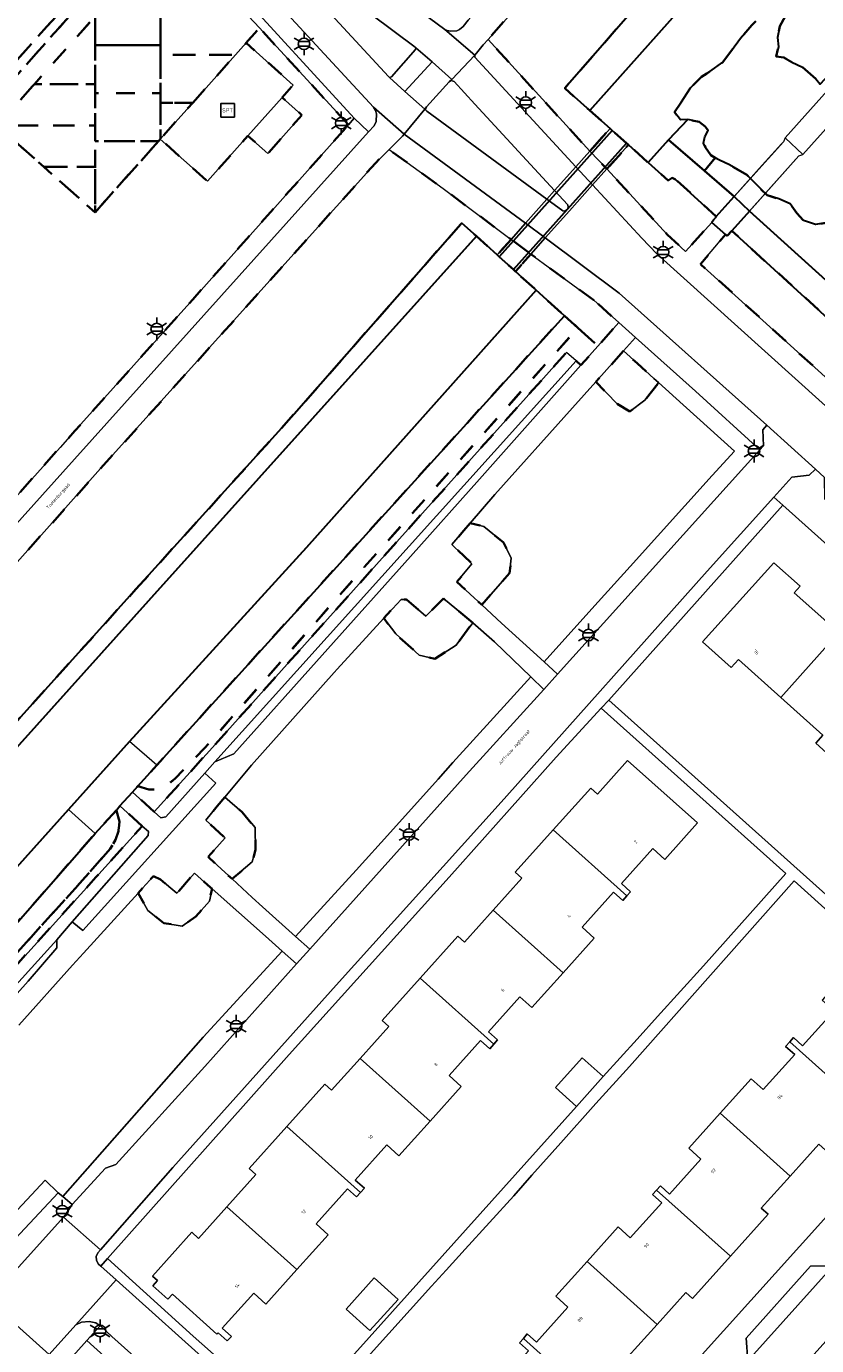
# Model space of a CAD drawing. Extents: x 105780 to 185197, y 477999 to 525027.
# Tile 83 of 562: x 105840 to 105927, y 479448 to 479594. Entities that reach past the tile are written whole.
import ezdxf
from ezdxf.enums import TextEntityAlignment as Align

# ---------------------------------------------------------------- set-up
doc = ezdxf.new("R2010")
doc.units = 0
doc.linetypes.add('XX-HIDDEN', pattern=[4, 2, -2])
for name, color, linetype, lineweight in [('B-GV-GR-BEPLANTING_CULTUUR_VASTE-PLANTENVAK-A', 252, 'Continuous', 5), ('B-GV-GR-HAAG_01-G', 252, 'GR-HAAG1', 13), ('B-GV-GR-MATERIAALGRENS-G', 252, 'XX-HIDDEN', 35), ('B-RO-IE-MEUBILAIR_WEGMEUBILAIR-S', 252, 'Continuous', 25), ('B-WE-GK-KADEMUUR-G', 252, 'Continuous', 18), ('B-WE-GW-WATERGANG_SLOOT_INSTEEK-G', 252, 'Continuous', 30), ('B-WE-KW-KUNSTWERK_STEIGER-GV', 252, 'Continuous', 18), ('B-XX-KG-KADASTRAAL_BEBOUWING-G', 252, 'Continuous', 20), ('B1-WE-KW-KUNSTWERK_DEK-BRUG', 252, 'Continuous', 18), ('B1-WE-OG-BEBOUWING-T18', 7, 'Continuous', 18), ('B1-WE-OG-TERREIN_ERF-GV', 252, 'Continuous', 18), ('B1-WE-OG-TOPOGRAFIE-T18', 10, 'Continuous', 18), ('B1-WE-VH-VERHARDING_ASFALT-GV', 252, 'Continuous', 18), ('B1-WE-VH-VERHARDING_BETONSTRAATSTEEN-GV', 252, 'Continuous', 18), ('B1-WE-VH-VERHARDING_HALFVERHARDING-GV', 252, 'Continuous', 18), ('B1-WE-VH-VERHARDING_HALFVERHARDING_GRIND-GV', 252, 'Continuous', 18), ('B1-WE-VH-VERHARDING_TEGEL-GV', 252, 'Continuous', 18)]:
    doc.layers.add(name, color=color, linetype=linetype, lineweight=lineweight)
doc.styles.add('NLCS-ISO', font='NLCS-ISO.ttf')
doc.styles.add('NLCS-ISO-M200-T18', font='NLCS-ISO.ttf', dxfattribs={"height": 0.36})
doc.linetypes.add('GR-HAAG1', pattern='A,6,[176,NLCS.shx,S=0.125,R=0,X=0,Y=0],-2', length=8)

# ---------------------------------------------------------------- blocks, each defined once
blk = doc.blocks.new('B-SIE-WEG_LICHTMAST-SO')
at = {"ltscale": 0.1}
for p, q in [((-1.1, 0.63), (-2.19, 1.27)), ((0, 1.27), (0, 2.53)), ((1.1, 0.63), (2.19, 1.27)), ((-1.1, -0.63), (-2.19, -1.27)), ((0, -1.27), (0, -2.53)), ((1.1, -0.63), (2.19, -1.27))]:
    blk.add_line(p, q, dxfattribs=at)
at = {"flags": 128}
for points in [[(-1.16, 0.5), (1.16, 0.5)], [(-1.16, -0.5), (1.16, -0.5)]]:
    blk.add_lwpolyline(points, dxfattribs=at)
at = {"ltscale": 0.1}
blk.add_circle((0, 0), 1.27, dxfattribs=at)
at = {"style": 'NLCS-ISO'}
blk.add_attdef('TYPE', text='', height=1.8, dxfattribs=at).set_placement((0, 2.53), align=Align.BOTTOM_CENTER)
blk = doc.blocks.new('SIE-WEG_SPEELTOESTEL-SO')
at = {"flags": 128}
blk.add_lwpolyline([(-0.75, -0.75), (0.75, -0.75), (0.75, 0.75), (-0.75, 0.75)], close=True, dxfattribs=at)
at = {"style": 'NLCS-ISO'}
blk.add_text('SPT', height=0.45, dxfattribs=at).set_placement((0, 0), align=Align.MIDDLE_CENTER)

msp = doc.modelspace()

# ---------------------------------------------------------------- linework, layer by layer
at = {"layer": 'B-GV-GR-BEPLANTING_CULTUUR_VASTE-PLANTENVAK-A', "flags": 128}
for points in [[(105909.395, 479554.632), (105907.884, 479552.687), (105906.224, 479551.452), (105904.827, 479552.282), (105902.444, 479554.705), (105899.881, 479551.849), (105891.283, 479542.266), (105888.585, 479539.12), (105890.088, 479538.745), (105892.275, 479536.963), (105893.105, 479535.242), (105892.923, 479533.602), (105889.853, 479530.088), (105892.025, 479528.076), (105896.748, 479523.787), (105899.019, 479526.333), (105902.727, 479530.424), (105906.263, 479534.335), (105915.312, 479544.381), (105917.755, 479547.081), (105912.115, 479552.199)], [(105895.28, 479522.132), (105891.279, 479526.014), (105888.852, 479528.093), (105887.031, 479525.614), (105884.682, 479524.116), (105882.941, 479524.521), (105880.349, 479526.87), (105879.029, 479528.609), (105873.875, 479522.985), (105873.541, 479522.62), (105864.436, 479512.378), (105861.477, 479508.832), (105863.39, 479507.188), (105864.816, 479505.482), (105864.88, 479503.019), (105864.513, 479501.702), (105862.274, 479499.801), (105864.489, 479497.748), (105865.65, 479496.711), (105869.291, 479493.461), (105875.997, 479500.776), (105879.767, 479504.977), (105885.023, 479510.835), (105886.657, 479512.657)]]:
    msp.add_lwpolyline(points, close=True, dxfattribs=at)
msp.add_lwpolyline([(105835.016, 479459.478), (105841.616, 479466.514), (105843.075, 479465.146), (105843.57, 479464.73), (105859.083, 479482.326), (105867.803, 479491.838), (105865.973, 479493.467), (105860.065, 479498.726), (105859.772, 479497.361), (105858.293, 479495.665), (105856.77, 479494.607), (105854.751, 479494.92), (105852.98, 479496.335), (105851.893, 479498.249), (105845.856, 479491.615), (105844.635, 479490.274), (105838.708, 479483.639)], dxfattribs=at)
at = {"layer": 'B-GV-GR-HAAG_01-G', "flags": 128}
for points in [[(105859.648, 479601.495), (105856.212, 479605.186), (105855.579, 479604.397), (105862.264, 479597.122), (105865.303, 479593.814), (105866.362, 479592.662), (105875.136, 479583.114), (105875.779, 479583.835)], [(105920.577, 479547.22), (105913.454, 479553.685), (105906.839, 479559.604), (105905.525, 479558.139), (105907.008, 479556.769), (105908.867, 479555.105), (105909.395, 479554.632), (105912.115, 479552.199), (105917.755, 479547.081), (105915.312, 479544.381), (105906.263, 479534.335), (105902.727, 479530.424), (105899.019, 479526.333), (105896.748, 479523.787), (105898.229, 479522.443)], [(105900.288, 479557.049), (105899.2, 479557.958), (105859.77, 479513.95), (105853.677, 479507.21), (105854.394, 479506.555), (105854.967, 479506.676), (105859.253, 479511.481), (105860.366, 479512.729)], [(105909.395, 479554.632), (105908.867, 479555.105), (105907.008, 479556.769), (105905.525, 479558.139), (105902.444, 479554.705), (105904.827, 479552.282), (105906.224, 479551.452), (105907.884, 479552.687)], [(105893.105, 479535.242), (105892.275, 479536.963), (105890.088, 479538.745), (105888.585, 479539.12), (105887.868, 479538.285), (105886.564, 479536.765), (105888.775, 479534.621), (105887.111, 479532.627), (105888.58, 479531.267), (105889.853, 479530.088), (105892.923, 479533.602)], [(105888.852, 479528.093), (105887.555, 479529.203), (105887.091, 479529.582), (105885.624, 479530.778), (105883.664, 479528.844), (105881.544, 479530.667), (105880.94, 479530.694), (105879.029, 479528.609), (105880.349, 479526.87), (105882.941, 479524.521), (105884.682, 479524.116), (105887.031, 479525.614)], [(105888.141, 479511.316), (105896.711, 479520.743), (105895.28, 479522.132), (105886.657, 479512.657), (105885.023, 479510.835), (105879.767, 479504.977), (105875.997, 479500.776), (105869.291, 479493.461), (105870.864, 479492.057)], [(105864.816, 479505.482), (105863.39, 479507.188), (105861.477, 479508.832), (105860.649, 479507.84), (105859.367, 479506.304), (105861.508, 479504.342), (105859.646, 479502.238), (105861.114, 479500.877), (105862.274, 479499.801), (105864.513, 479501.702), (105864.88, 479503.019)], [(105842.906, 479493.086), (105844.601, 479495.079), (105853.008, 479504.62), (105853.031, 479505.036), (105852.353, 479505.648), (105834.944, 479486.396), (105828.186, 479478.758), (105822.852, 479472.729), (105823.705, 479471.81), (105829.149, 479477.865), (105836.246, 479485.757)], [(105859.772, 479497.361), (105860.065, 479498.726), (105859.609, 479499.132), (105858.115, 479500.461), (105856.171, 479498.219), (105854.377, 479499.729), (105853.593, 479500.118), (105852.386, 479498.791), (105851.893, 479498.249), (105852.98, 479496.335), (105854.751, 479494.92), (105856.77, 479494.607), (105858.293, 479495.665)], [(105859.262, 479479.104), (105869.397, 479490.42), (105867.803, 479491.838), (105859.083, 479482.326), (105843.57, 479464.73), (105844.617, 479463.851), (105848.281, 479467.866), (105849.424, 479468.268)], [(105843.075, 479465.146), (105841.616, 479466.514), (105835.016, 479459.478), (105830.495, 479463.433), (105828.733, 479464.849), (105825.016, 479468.312), (105823.706, 479466.845), (105829.178, 479461.928), (105830.184, 479461.023), (105833.634, 479457.923), (105835.143, 479456.691)]]:
    msp.add_lwpolyline(points, close=True, dxfattribs=at)
at = {"layer": 'B-GV-GR-MATERIAALGRENS-G', "flags": 128}
for points in [[(105967.388, 479663.522), (105967.665, 479663.582), (105968.837, 479663.385), (105969.422, 479664.04), (105968.724, 479664.663), (105968.752, 479664.692), (105962.076, 479670.428), (105960.362, 479670.628), (105958.839, 479668.891), (105929.84, 479636.378), (105901.836, 479605.316), (105890.556, 479592.541), (105901.791, 479580.191), (105904.032, 479582.7), (105901.807, 479584.683), (105899.027, 479587.161), (105925.701, 479617.642), (105945.765, 479639.523)], [(105917.477, 479571.418), (105916.958, 479570.838), (105916.779, 479570.997), (105914.02, 479567.736), (105937.742, 479546.278), (105943.951, 479540.775), (105972.905, 479572.687), (105976.786, 479577.009), (106000, 479602.856), (106015.703, 479620.424), (106016.018, 479620.834), (106016.024, 479620.985), (106015.95, 479621.205), (106000, 479635.586), (105989.4, 479645.105), (105986.956, 479646.281), (105985.635, 479647.51), (105983.972, 479649.031), (105983.599, 479648.616), (105986.076, 479646.317), (105991.852, 479640.79), (106000, 479633.56), (106004.92, 479629.194), (106005.532, 479628.651), (106012.614, 479622.028), (106013.198, 479621.304), (106013.328, 479620.741), (106013.178, 479619.911), (106012.418, 479618.835), (106008.285, 479614.209), (106000, 479604.937), (105983.464, 479586.603), (105978.242, 479580.813), (105975.714, 479577.974), (105948.223, 479547.099), (105947.243, 479546.193), (105946.514, 479545.909), (105945.67, 479546.002), (105944.718, 479546.621), (105943.358, 479547.762)], [(105852.669, 479601.435), (105852.712, 479601.582), (105852.817, 479601.935), (105852.704, 479602.518), (105852.599, 479602.782), (105852.2, 479603.296), (105851.634, 479603.796), (105850.313, 479604.799), (105839.582, 479614.617), (105838.717, 479615.911), (105838.42, 479616.564), (105837.925, 479614.653), (105838.072, 479614.458), (105849.537, 479603.806), (105850.136, 479603.296), (105850.515, 479602.973), (105850.817, 479602.612), (105850.806, 479602.394), (105821.682, 479569.711), (105816.394, 479563.713), (105805.784, 479551.679), (105789.512, 479533.635), (105786.563, 479530.438), (105785.989, 479529.622), (105785.632, 479528.916), (105785.115, 479527.512), (105784.745, 479526.853), (105783.573, 479525.293), (105783.428, 479524.877), (105784.996, 479525.717), (105785.535, 479526.145), (105786.483, 479527.217), (105788.288, 479529.337), (105790.933, 479532.443), (105808.683, 479552.344), (105817.808, 479562.472), (105822.547, 479567.718), (105836.342, 479583.042), (105838.645, 479585.601), (105840.443, 479587.615), (105847.14, 479595.072), (105851.855, 479600.335)], [(105850.136, 479603.296), (105849.537, 479603.806), (105838.072, 479614.458), (105837.925, 479614.653), (105837.637, 479614.827), (105836.946, 479612.71), (105835.729, 479607.209), (105835.431, 479606.084), (105827.418, 479590.474), (105826.405, 479588.591), (105825.015, 479586.787), (105821.429, 479583.192), (105818.216, 479579.643), (105815.09, 479575.729), (105813.834, 479573.949), (105813.104, 479571.136), (105812.381, 479569.059), (105811.936, 479567.895), (105801.914, 479556.478), (105800.955, 479555.598), (105797.456, 479553.558), (105796.15, 479552.651), (105795.129, 479551.758), (105792.251, 479548.119), (105791.538, 479546.835), (105790.828, 479544.269), (105790.119, 479542.022), (105789.234, 479539.852), (105787.273, 479535.944), (105786.386, 479534.264), (105785.983, 479531.66), (105785.949, 479531.394), (105788.699, 479534.376), (105804.963, 479552.411), (105820.859, 479570.441)], [(105821.682, 479569.711), (105850.806, 479602.394), (105850.817, 479602.612), (105850.515, 479602.973), (105850.136, 479603.296), (105820.859, 479570.441), (105804.963, 479552.411), (105788.699, 479534.376), (105785.949, 479531.394), (105785.632, 479528.916), (105785.989, 479529.622), (105786.563, 479530.438), (105789.512, 479533.635), (105805.784, 479551.679), (105816.394, 479563.713)], [(105854.387, 479597.122), (105854.387, 479602.914), (105854.179, 479602.655), (105852.712, 479601.582), (105852.669, 479601.435), (105851.855, 479600.335), (105847.14, 479595.072), (105847.14, 479591.917), (105854.387, 479591.917)], [(105862.264, 479597.122), (105854.387, 479597.122), (105854.387, 479591.917), (105854.387, 479590.846), (105862.655, 479590.846), (105863.827, 479592.16), (105865.303, 479593.814)], [(105847.14, 479591.917), (105847.14, 479595.072), (105840.443, 479587.615), (105847.14, 479587.615)], [(105923.357, 479595.486), (105923.356, 479595.705), (105923.011, 479595.998), (105922.397, 479596.02), (105920.78, 479595.227), (105919.704, 479594.141), (105918.434, 479592.687), (105917.458, 479591.331), (105916.482, 479590.026), (105915.038, 479589.012), (105914.108, 479588.418), (105912.91, 479587.185), (105911.837, 479585.56), (105911.155, 479584.5), (105911.797, 479583.669), (105912.632, 479583.697), (105913.861, 479583.433), (105914.526, 479582.945), (105914.872, 479582.504), (105914.507, 479581.79), (105914.338, 479581.102), (105914.586, 479580.612), (105915.155, 479579.755), (105915.633, 479579.476), (105916.115, 479579.195), (105917.222, 479578.684), (105919.118, 479577.588), (105921.363, 479575.34), (105922.666, 479574.928), (105923.921, 479574.394), (105924.663, 479573.341), (105925.403, 479572.534), (105926.731, 479572.099), (105928.448, 479572.401), (105929.624, 479572.996), (105930.749, 479574.131), (105931.43, 479575.411), (105931.964, 479576.764), (105931.859, 479578.335), (105931.361, 479579.83), (105930.691, 479581.325), (105929.852, 479582.082), (105929.354, 479583.627), (105929.324, 479584.879), (105927.217, 479587.608), (105926.755, 479588.207), (105925.275, 479589.501), (105924.094, 479590.036), (105923.208, 479590.548), (105922.372, 479590.667), (105922.613, 479591.724), (105922.535, 479592.755), (105922.774, 479594.008), (105923.359, 479595.091)], [(105875.136, 479583.114), (105866.362, 479592.662), (105865.303, 479593.814), (105863.827, 479592.16), (105869.031, 479587.506), (105867.819, 479586.147), (105869.999, 479584.198), (105866.215, 479579.956), (105864.035, 479581.905), (105859.552, 479576.88), (105854.348, 479581.534), (105854.163, 479581.327), (105847.14, 479573.439), (105841.483, 479578.471), (105836.342, 479583.042), (105822.547, 479567.718), (105823.012, 479567.308), (105823.98, 479566.453), (105824.968, 479567.572), (105827.614, 479570.568), (105833.6, 479565.27), (105830.966, 479562.3), (105830.04, 479563.114), (105829.041, 479561.982), (105829.091, 479560.774), (105825.231, 479556.508), (105829.602, 479552.75), (105829.74, 479551.605), (105826.186, 479547.514), (105830.226, 479543.899), (105830.384, 479542.511), (105826.689, 479538.418), (105831.353, 479534.167), (105843.279, 479547.476), (105844.906, 479549.292), (105857.938, 479563.836)], [(105854.387, 479590.846), (105854.387, 479591.917), (105847.14, 479591.917), (105847.14, 479587.615), (105847.14, 479586.622), (105854.387, 479586.622)], [(105857.932, 479585.551), (105862.655, 479590.846), (105854.387, 479590.846), (105854.387, 479586.622), (105854.387, 479585.551)], [(105847.14, 479586.622), (105847.14, 479587.615), (105840.443, 479587.615), (105838.645, 479585.601), (105836.342, 479583.042), (105847.14, 479583.043)], [(105854.387, 479585.551), (105854.387, 479586.622), (105847.14, 479586.622), (105847.14, 479583.043), (105847.14, 479581.327), (105854.163, 479581.327), (105854.348, 479581.534), (105854.387, 479581.578)], [(105857.932, 479585.551), (105854.387, 479585.551), (105854.387, 479581.578)], [(105847.14, 479581.327), (105847.14, 479583.043), (105836.342, 479583.042), (105841.483, 479578.471), (105847.14, 479578.471)], [(105906.051, 479580.898), (105905.827, 479581.098), (105904.255, 479582.5), (105904.032, 479582.7), (105901.791, 479580.191), (105903.674, 479578.237)], [(105851.657, 479531.803), (105869.123, 479551.15), (105887.649, 479572.269), (105889.273, 479570.802), (105891.559, 479568.737), (105893.093, 479570.455), (105885.596, 479576.071), (105879.611, 479580.385), (105878.141, 479578.905), (105847.76, 479545.134), (105827.824, 479522.779), (105829.069, 479521.614), (105801.861, 479491.326), (105802.101, 479491.115), (105800.033, 479488.769), (105800.122, 479487.77), (105805.636, 479482.883), (105805.826, 479482.712), (105806.467, 479483.429), (105807.319, 479482.691), (105808.496, 479483.997), (105807.191, 479485.174), (105806.6, 479487.27), (105808.097, 479488.931), (105810.336, 479491.406), (105813.006, 479488.991), (105817.146, 479493.576)], [(105854.163, 479581.327), (105847.14, 479581.327), (105847.14, 479578.471), (105847.14, 479573.439)], [(105911.269, 479577.093), (105910.87, 479577.259), (105910.463, 479576.965), (105908.224, 479578.961), (105906.051, 479580.898), (105903.674, 479578.237), (105910.346, 479571.004), (105912.376, 479569.136), (105915.272, 479572.341), (105915.756, 479572.991)], [(105847.14, 479578.471), (105841.483, 479578.471), (105847.14, 479573.439)], [(105893.093, 479570.455), (105891.559, 479568.737), (105891.781, 479568.536), (105893.344, 479567.125), (105893.567, 479566.924), (105895.275, 479568.835)], [(105902.223, 479563.755), (105895.275, 479568.835), (105893.567, 479566.924), (105895.863, 479564.85), (105898.993, 479562.023), (105900.477, 479560.683), (105902.694, 479558.681), (105904.989, 479561.259)], [(105900.477, 479560.683), (105898.993, 479562.023), (105868.799, 479528.738), (105853.956, 479512.376), (105851.873, 479510.062), (105853.072, 479509.682), (105853.907, 479509.702), (105854.624, 479509.91), (105855.339, 479510.362), (105855.983, 479510.893), (105859.248, 479514.256), (105870.602, 479527.126), (105876.878, 479534.241)], [(105900.288, 479557.049), (105900.813, 479556.567), (105902.694, 479558.681), (105900.477, 479560.683), (105876.878, 479534.241), (105870.602, 479527.126), (105859.248, 479514.256), (105855.983, 479510.893), (105855.339, 479510.362), (105854.624, 479509.91), (105853.907, 479509.702), (105853.072, 479509.682), (105851.873, 479510.062), (105851.278, 479509.401), (105853.677, 479507.21), (105859.77, 479513.95), (105899.2, 479557.958)], [(105905.525, 479558.139), (105902.444, 479554.705), (105904.827, 479552.282), (105906.224, 479551.452), (105907.884, 479552.687), (105909.395, 479554.632), (105908.867, 479555.105), (105907.008, 479556.769)], [(105888.585, 479539.12), (105887.868, 479538.285), (105886.564, 479536.765), (105888.775, 479534.621), (105887.111, 479532.627), (105888.58, 479531.267), (105889.853, 479530.088), (105892.923, 479533.602), (105893.105, 479535.242), (105892.275, 479536.963), (105890.088, 479538.745)], [(105888.852, 479528.093), (105887.555, 479529.203), (105887.091, 479529.582), (105885.624, 479530.778), (105883.664, 479528.844), (105881.544, 479530.667), (105880.94, 479530.694), (105879.029, 479528.609), (105880.349, 479526.87), (105882.941, 479524.521), (105884.682, 479524.116), (105887.031, 479525.614)], [(105861.477, 479508.832), (105860.649, 479507.84), (105859.367, 479506.304), (105861.508, 479504.342), (105859.646, 479502.238), (105861.114, 479500.877), (105862.274, 479499.801), (105864.513, 479501.702), (105864.88, 479503.019), (105864.816, 479505.482), (105863.39, 479507.188)], [(105849.496, 479507.42), (105847.163, 479504.829), (105836.329, 479492.475), (105832.047, 479487.689), (105823.285, 479477.895), (105822.691, 479477.321), (105821.944, 479477.036), (105817.209, 479476.647), (105816.173, 479476.312), (105815.351, 479475.36), (105817.675, 479473.346), (105818.389, 479474.11), (105819.478, 479474.489), (105820.804, 479474.473), (105822.191, 479474.527), (105823.297, 479475.152), (105824.217, 479475.987), (105830.773, 479483.091), (105846.061, 479500), (105848.823, 479503.12), (105849.392, 479504.114), (105849.728, 479505.081), (105849.858, 479506.154)], [(105852.353, 479505.648), (105849.896, 479507.865), (105849.496, 479507.42), (105849.858, 479506.154), (105849.728, 479505.081), (105849.392, 479504.114), (105848.823, 479503.12), (105846.061, 479500), (105830.773, 479483.091), (105824.217, 479475.987), (105820.702, 479472.059), (105819.444, 479470.654), (105821.754, 479468.599), (105824.222, 479471.31), (105823.705, 479471.81), (105822.852, 479472.729), (105828.186, 479478.758), (105834.944, 479486.396), (105847.246, 479500)], [(105852.386, 479498.791), (105851.893, 479498.249), (105852.98, 479496.335), (105854.751, 479494.92), (105856.77, 479494.607), (105858.293, 479495.665), (105859.772, 479497.361), (105860.065, 479498.726), (105859.609, 479499.132), (105858.115, 479500.461), (105856.171, 479498.219), (105854.377, 479499.729), (105853.593, 479500.118)]]:
    msp.add_lwpolyline(points, close=True, dxfattribs=at)
at = {"layer": 'B-WE-GK-KADEMUUR-G', "flags": 128}
for points in [[(105904.255, 479582.5), (105904.032, 479582.7), (105901.791, 479580.191), (105900.254, 479578.471), (105897.907, 479575.843), (105897.049, 479574.884), (105894.693, 479572.246), (105893.093, 479570.455), (105891.559, 479568.737), (105891.781, 479568.536)], [(105895.275, 479568.835), (105896.863, 479570.613), (105899.545, 479573.615), (105902.098, 479576.473), (105903.674, 479578.237), (105906.051, 479580.898), (105905.827, 479581.098), (105899.321, 479573.815), (105893.344, 479567.125), (105893.567, 479566.924)]]:
    msp.add_lwpolyline(points, close=True, dxfattribs=at)
at = {"layer": 'B-WE-GW-WATERGANG_SLOOT_INSTEEK-G', "flags": 128}
for points in [[(105970.861, 479661.51), (105968.837, 479663.385), (105967.665, 479663.582), (105967.388, 479663.522), (105945.765, 479639.523), (105925.701, 479617.642), (105899.027, 479587.161), (105901.807, 479584.683), (105933.499, 479620.278), (105937.436, 479624.622)], [(105914.507, 479581.79), (105914.872, 479582.504), (105914.526, 479582.945), (105913.861, 479583.433), (105912.632, 479583.697), (105910.487, 479581.467), (105914.44, 479578.033), (105915.633, 479579.476), (105915.155, 479579.755), (105914.586, 479580.612), (105914.338, 479581.102)], [(105905.827, 479581.098), (105904.255, 479582.5), (105891.781, 479568.536), (105893.344, 479567.125), (105899.321, 479573.815)], [(105910.487, 479581.467), (105908.224, 479578.961), (105910.463, 479576.965), (105910.87, 479577.259), (105911.269, 479577.093), (105915.756, 479572.991), (105917.723, 479575.18), (105914.44, 479578.033)], [(105853.06, 479530.526), (105889.273, 479570.802), (105887.649, 479572.269), (105869.123, 479551.15), (105851.657, 479531.803), (105817.146, 479493.576), (105813.006, 479488.991), (105808.496, 479483.997), (105807.319, 479482.691), (105808.854, 479481.36)], [(105870.48, 479536.436), (105895.863, 479564.85), (105893.567, 479566.924), (105893.344, 479567.125), (105891.781, 479568.536), (105891.559, 479568.737), (105889.273, 479570.802), (105853.06, 479530.526), (105808.854, 479481.36), (105803.589, 479475.493), (105810.199, 479469.39), (105814.762, 479474.678), (105815.351, 479475.36), (105816.173, 479476.312), (105817.636, 479478.007), (105837.494, 479500), (105844.196, 479507.496), (105850.966, 479514.975)], [(105898.993, 479562.023), (105895.863, 479564.85), (105870.48, 479536.436), (105850.966, 479514.975), (105844.196, 479507.496), (105837.494, 479500), (105817.636, 479478.007), (105816.173, 479476.312), (105817.209, 479476.647), (105821.944, 479477.036), (105822.691, 479477.321), (105823.285, 479477.895), (105832.047, 479487.689), (105836.329, 479492.475), (105847.163, 479504.829), (105849.496, 479507.42), (105849.896, 479507.865), (105851.278, 479509.401), (105851.873, 479510.062), (105853.956, 479512.376), (105868.799, 479528.738)]]:
    msp.add_lwpolyline(points, close=True, dxfattribs=at)
for points in [[(105922.774, 479594.008), (105922.535, 479592.755), (105922.613, 479591.724), (105922.372, 479590.667), (105923.208, 479590.548), (105924.094, 479590.036), (105925.275, 479589.501), (105926.755, 479588.207), (105927.217, 479587.608), (105973.608, 479637.525)], [(105933.499, 479620.278), (105901.807, 479584.683), (105904.032, 479582.7), (105904.255, 479582.5), (105905.827, 479581.098), (105906.051, 479580.898), (105908.224, 479578.961), (105910.487, 479581.467), (105912.632, 479583.697), (105911.797, 479583.669), (105911.155, 479584.5), (105911.837, 479585.56), (105912.91, 479587.185), (105914.108, 479588.418), (105915.038, 479589.012), (105916.482, 479590.026), (105917.458, 479591.331), (105918.434, 479592.687), (105919.704, 479594.141)], [(105998.101, 479607.133), (105981.407, 479588.498), (105972.648, 479578.72), (105956.152, 479560.414), (105946.269, 479549.321), (105919.415, 479573.584), (105917.477, 479571.418), (105943.358, 479547.762), (105944.718, 479546.621), (105945.67, 479546.002), (105946.514, 479545.909), (105947.243, 479546.193), (105948.223, 479547.099), (105975.714, 479577.974), (105978.242, 479580.813), (105983.464, 479586.603), (106000, 479604.937)], [(105928.448, 479572.401), (105926.731, 479572.099), (105925.403, 479572.534), (105924.663, 479573.341), (105923.921, 479574.394), (105922.666, 479574.928), (105921.363, 479575.34), (105919.118, 479577.588), (105917.222, 479578.684), (105916.115, 479579.195), (105915.633, 479579.476), (105914.44, 479578.033), (105917.723, 479575.18), (105919.415, 479573.584), (105946.269, 479549.321)]]:
    msp.add_lwpolyline(points, dxfattribs=at)
at = {"layer": 'B-WE-KW-KUNSTWERK_STEIGER-GV', "flags": 128}
msp.add_lwpolyline([(105850.966, 479514.975), (105844.196, 479507.496), (105847.163, 479504.829), (105849.496, 479507.42), (105849.896, 479507.865), (105851.278, 479509.401), (105851.873, 479510.062), (105853.956, 479512.376)], close=True, dxfattribs=at)
at = {"layer": 'B-XX-KG-KADASTRAAL_BEBOUWING-G', "flags": 128}
for points in [[(105922.882, 479519.867), (105929.286, 479527.021), (105924.37, 479531.422), (105925.008, 479532.146), (105922.1, 479534.732), (105914.245, 479525.985), (105917.396, 479523.171), (105918.215, 479524.055)], [(105929.286, 479527.021), (105922.882, 479519.867), (105927.54, 479515.687), (105926.764, 479514.788), (105929.899, 479511.975), (105937.737, 479520.709), (105934.82, 479523.317), (105934.197, 479522.625)], [(105897.749, 479505.227), (105905.879, 479497.93), (105906.294, 479498.392), (105905.281, 479499.3), (105908.754, 479503.17), (105910.094, 479501.953), (105913.699, 479505.994), (105905.969, 479512.901), (105902.638, 479509.186), (105901.89, 479509.832)], [(105905.879, 479497.93), (105897.749, 479505.227), (105893.544, 479500.55), (105894.288, 479499.882), (105891.134, 479496.369), (105898.853, 479489.441), (105902.28, 479493.26), (105900.939, 479494.462), (105904.412, 479498.332), (105905.425, 479497.424)], [(105898.853, 479489.441), (105891.134, 479496.369), (105887.951, 479492.823), (105887.208, 479493.491), (105883.036, 479488.842), (105891.172, 479481.54), (105891.601, 479482.019), (105890.589, 479482.927), (105894.061, 479486.797), (105895.401, 479485.595)], [(105923.884, 479481.83), (105932.029, 479474.518), (105936.181, 479479.144), (105935.428, 479479.807), (105938.767, 479483.541), (105931.029, 479490.482), (105927.436, 479486.427), (105928.765, 479485.231), (105925.294, 479481.364), (105924.281, 479482.273)], [(105891.172, 479481.54), (105883.036, 479488.842), (105878.858, 479484.187), (105879.602, 479483.519), (105876.425, 479479.98), (105884.145, 479473.052), (105887.587, 479476.887), (105886.247, 479478.089), (105889.72, 479481.959), (105890.733, 479481.051)], [(105932.029, 479474.518), (105923.884, 479481.83), (105923.413, 479481.306), (105924.425, 479480.398), (105920.954, 479476.531), (105919.615, 479477.733), (105916.199, 479473.929), (105923.928, 479466.99), (105927.074, 479470.496), (105927.819, 479469.828)], [(105884.145, 479473.052), (105876.425, 479479.98), (105873.265, 479476.459), (105872.522, 479477.127), (105868.327, 479472.453), (105876.464, 479465.151), (105876.901, 479465.638), (105875.889, 479466.546), (105879.362, 479470.416), (105880.701, 479469.214)], [(105903.282, 479477.97), (105900.958, 479480.056), (105897.993, 479476.752), (105900.317, 479474.666)], [(105923.928, 479466.99), (105916.199, 479473.929), (105912.724, 479470.059), (105914.063, 479468.856), (105910.598, 479464.997), (105909.586, 479465.905), (105909.168, 479465.44), (105917.318, 479458.124), (105921.48, 479462.763), (105920.735, 479463.431)], [(105876.464, 479465.151), (105868.327, 479472.453), (105864.172, 479467.823), (105864.915, 479467.155), (105861.717, 479463.591), (105869.438, 479456.661), (105872.888, 479460.507), (105871.548, 479461.709), (105875.021, 479465.579), (105876.033, 479464.671)], [(105917.318, 479458.124), (105909.168, 479465.44), (105908.718, 479464.939), (105909.73, 479464.03), (105906.257, 479460.163), (105904.917, 479461.366), (105901.483, 479457.54), (105909.22, 479450.595), (105912.382, 479454.119), (105913.126, 479453.451)], [(105869.438, 479456.661), (105861.717, 479463.591), (105858.58, 479460.096), (105857.836, 479460.769), (105853.485, 479455.932), (105854.041, 479455.431), (105853.539, 479454.874), (105855.198, 479453.377), (105855.7, 479453.934), (105860.602, 479449.511), (105860.741, 479449.666), (105861.746, 479448.766), (105862.209, 479449.265), (105861.196, 479450.173), (105864.669, 479454.043), (105866.009, 479452.84)], [(105909.22, 479450.595), (105901.483, 479457.54), (105898.034, 479453.699), (105899.373, 479452.496), (105895.901, 479448.629), (105894.889, 479449.538), (105894.452, 479449.052), (105902.61, 479441.728), (105906.788, 479446.386), (105906.042, 479447.053)], [(105877.963, 479455.734), (105874.863, 479452.278), (105877.508, 479449.905), (105880.608, 479453.361)], [(105902.61, 479441.728), (105894.452, 479449.052), (105894.021, 479448.571), (105895.033, 479447.663), (105891.561, 479443.796), (105890.221, 479444.998), (105886.767, 479441.151), (105894.511, 479434.198), (105897.69, 479437.741), (105898.434, 479437.074)]]:
    msp.add_lwpolyline(points, close=True, dxfattribs=at)
at = {"layer": 'B1-WE-KW-KUNSTWERK_DEK-BRUG', "flags": 128}
for points in [[(105923.372, 479581.684), (105925.32, 479579.827), (105935.898, 479591.638), (105948.302, 479601.37), (105958.807, 479613.107), (105967.143, 479626.528), (105977.647, 479638.216), (105975.625, 479640.024), (105965.047, 479628.287), (105956.785, 479614.939), (105946.354, 479603.252), (105933.925, 479593.495)], [(105891.559, 479568.737), (105891.781, 479568.536), (105893.344, 479567.125), (105893.567, 479566.924), (105895.275, 479568.835), (105896.863, 479570.613), (105899.545, 479573.615), (105902.098, 479576.473), (105903.674, 479578.237), (105906.051, 479580.898), (105905.827, 479581.098), (105904.255, 479582.5), (105904.032, 479582.7), (105901.791, 479580.191), (105900.254, 479578.471), (105897.907, 479575.843), (105897.049, 479574.884), (105894.693, 479572.246), (105893.093, 479570.455)], [(105915.756, 479572.991), (105915.216, 479572.39), (105916.779, 479570.997), (105916.958, 479570.838), (105917.477, 479571.418), (105919.415, 479573.584), (105924.894, 479579.707), (105925.32, 479579.827), (105923.372, 479581.684), (105923.182, 479581.253), (105922.959, 479581.005), (105920.844, 479578.651), (105917.723, 479575.18)]]:
    msp.add_lwpolyline(points, close=True, dxfattribs=at)
at = {"layer": 'B1-WE-OG-TERREIN_ERF-GV', "flags": 128}
for points in [[(105963.577, 479502.287), (105963.371, 479504.816), (105943.16, 479523.111), (105923.12, 479541.084), (105903.883, 479519.561), (105925.729, 479500), (105945.56, 479482.233), (105958.671, 479496.937), (105957.255, 479498.325), (105958.436, 479499.605), (105959.894, 479498.293)], [(105929.899, 479511.975), (105926.764, 479514.788), (105927.54, 479515.687), (105922.882, 479519.867), (105918.215, 479524.055), (105917.396, 479523.171), (105914.245, 479525.985), (105922.1, 479534.732), (105925.008, 479532.146), (105924.37, 479531.422), (105929.286, 479527.021), (105934.197, 479522.625), (105934.82, 479523.317), (105937.737, 479520.709)], [(105907.007, 479482.094), (105909.249, 479484.593), (105914.344, 479490.217), (105923.435, 479500.401), (105903.044, 479518.657), (105898.091, 479513.25), (105886.247, 479500), (105868.602, 479480.425), (105848.525, 479457.894), (105857.983, 479449.299), (105868.879, 479439.635), (105877.425, 479449.164), (105900.317, 479474.666), (105897.993, 479476.752), (105900.958, 479480.056), (105903.282, 479477.97)], [(105876.901, 479465.638), (105876.464, 479465.151), (105876.033, 479464.671), (105875.021, 479465.579), (105871.548, 479461.709), (105872.888, 479460.507), (105869.438, 479456.661), (105866.009, 479452.84), (105864.669, 479454.043), (105861.196, 479450.173), (105862.209, 479449.265), (105861.746, 479448.766), (105860.741, 479449.666), (105860.602, 479449.511), (105855.7, 479453.934), (105855.198, 479453.377), (105853.539, 479454.874), (105854.041, 479455.431), (105853.485, 479455.932), (105857.836, 479460.769), (105858.58, 479460.096), (105861.717, 479463.591), (105864.915, 479467.155), (105864.172, 479467.823), (105868.327, 479472.453), (105872.522, 479477.127), (105873.265, 479476.459), (105876.425, 479479.98), (105879.602, 479483.519), (105878.858, 479484.187), (105883.036, 479488.842), (105887.208, 479493.491), (105887.951, 479492.823), (105891.134, 479496.369), (105894.288, 479499.882), (105893.544, 479500.55), (105897.749, 479505.227), (105901.89, 479509.832), (105902.638, 479509.186), (105905.969, 479512.901), (105913.699, 479505.994), (105910.094, 479501.953), (105908.754, 479503.17), (105905.281, 479499.3), (105906.294, 479498.392), (105905.879, 479497.93), (105905.425, 479497.424), (105904.412, 479498.332), (105900.939, 479494.462), (105902.28, 479493.26), (105898.853, 479489.441), (105895.401, 479485.595), (105894.061, 479486.797), (105890.589, 479482.927), (105891.601, 479482.019), (105891.172, 479481.54), (105890.733, 479481.051), (105889.72, 479481.959), (105886.247, 479478.089), (105887.587, 479476.887), (105884.145, 479473.052), (105880.701, 479469.214), (105879.362, 479470.416), (105875.889, 479466.546)], [(105944.752, 479481.183), (105924.344, 479499.602), (105907.9, 479481.037), (105906.163, 479479.094), (105902.473, 479475.013), (105898.599, 479470.664), (105895.401, 479467.1), (105893.396, 479464.786), (105888.021, 479458.904), (105885.916, 479456.575), (105884.303, 479454.823), (105869.833, 479438.748), (105888.716, 479421.748), (105891.378, 479421.937)], [(105877.963, 479455.734), (105880.608, 479453.361), (105877.508, 479449.905), (105874.863, 479452.278)], [(105846.246, 479448.801), (105836.523, 479437.946), (105829.576, 479430.19), (105828.095, 479428.546), (105830.915, 479426.02), (105839.138, 479418.651), (105841.803, 479416.264), (105850.285, 479408.663), (105851.953, 479407.124), (105864.301, 479396.467), (105865.76, 479395.101), (105865.894, 479394.929), (105874.491, 479404.529), (105883.802, 479414.928), (105868.347, 479428.812)]]:
    msp.add_lwpolyline(points, close=True, dxfattribs=at)
for points in [[(105895.033, 479447.663), (105894.021, 479448.571), (105894.452, 479449.052), (105894.889, 479449.538), (105895.901, 479448.629), (105899.373, 479452.496), (105898.034, 479453.699), (105901.483, 479457.54), (105904.917, 479461.366), (105906.257, 479460.163), (105909.73, 479464.03), (105908.718, 479464.939), (105909.168, 479465.44), (105909.586, 479465.905), (105910.598, 479464.997), (105914.063, 479468.856), (105912.724, 479470.059), (105916.199, 479473.929), (105919.615, 479477.733), (105920.954, 479476.531), (105924.425, 479480.398), (105923.413, 479481.306), (105923.884, 479481.83), (105924.281, 479482.273), (105925.294, 479481.364), (105928.765, 479485.231)], [(105927.074, 479470.496), (105923.928, 479466.99), (105920.735, 479463.431), (105921.48, 479462.763), (105917.318, 479458.124), (105913.126, 479453.451), (105912.382, 479454.119), (105909.22, 479450.595), (105906.042, 479447.053)]]:
    msp.add_lwpolyline(points, dxfattribs=at)
at = {"layer": 'B1-WE-VH-VERHARDING_ASFALT-GV', "flags": 128}
for points in [[(105929.84, 479636.378), (105958.839, 479668.891), (105956.652, 479670.845), (105934.307, 479645.896), (105914.132, 479623.37), (105888.344, 479594.686), (105887.819, 479593.967), (105887.403, 479593.642), (105887.095, 479593.505), (105886.412, 479593.46), (105886.05, 479593.525), (105885.787, 479593.644), (105889.078, 479590.806), (105889.262, 479591.035), (105890.01, 479591.962), (105890.556, 479592.541), (105901.836, 479605.316)], [(105923.372, 479581.684), (105925.32, 479579.827), (105935.898, 479591.638), (105948.302, 479601.37), (105958.807, 479613.107), (105967.143, 479626.528), (105977.647, 479638.216), (105975.625, 479640.024), (105965.047, 479628.287), (105956.785, 479614.939), (105946.354, 479603.252), (105933.925, 479593.495)], [(105889.106, 479590.574), (105889.078, 479590.806), (105886.532, 479588.131), (105886.269, 479587.855), (105886.483, 479588.004), (105886.792, 479587.897), (105889.093, 479585.402), (105897.907, 479575.843), (105900.254, 479578.471)], [(105883.773, 479584.638), (105883.657, 479584.789), (105883.664, 479584.94), (105883.755, 479585.088), (105883.55, 479584.837), (105881.299, 479582.081), (105894.693, 479572.246), (105897.049, 479574.884)], [(105877.343, 479582.349), (105875.779, 479583.835), (105875.136, 479583.114), (105857.938, 479563.836), (105844.906, 479549.292), (105843.279, 479547.476), (105831.353, 479534.167), (105824.113, 479526.217), (105797.665, 479496.86), (105795.865, 479494.862), (105795.238, 479494.166), (105796.876, 479492.689), (105803.429, 479500), (105844.862, 479546.162)], [(105915.216, 479572.39), (105916.779, 479570.997), (105916.958, 479570.838), (105917.477, 479571.418), (105924.894, 479579.707), (105925.32, 479579.827), (105923.372, 479581.684), (105923.182, 479581.253), (105915.756, 479572.991)], [(105902.098, 479576.473), (105900.254, 479578.471), (105897.907, 479575.843), (105899.35, 479574.278), (105899.388, 479574.036), (105899.321, 479573.815), (105899.049, 479573.577), (105898.803, 479573.595), (105897.049, 479574.884), (105894.693, 479572.246), (105896.863, 479570.613), (105899.545, 479573.615)], [(105909.203, 479568.845), (105907.522, 479570.59), (105902.098, 479576.473), (105899.545, 479573.615), (105896.863, 479570.613), (105905.048, 479564.517), (105921.33, 479549.936), (105926.702, 479545.065), (105927.72, 479544.157), (105946.345, 479527.481), (105948.444, 479525.59), (105963.136, 479512.294), (105963.754, 479511.673), (105967.831, 479516.264), (105933.424, 479547.032)], [(105968.461, 479493.885), (105964.661, 479497.291), (105963.337, 479495.796), (105957.484, 479489.181), (105947.402, 479477.991), (105943.254, 479473.421), (105933.794, 479462.789), (105928.653, 479457.064), (105919.228, 479446.569), (105914.226, 479440.987), (105904.669, 479430.324), (105896.374, 479421.111), (105900.167, 479417.709), (105913.039, 479432.233)]]:
    msp.add_lwpolyline(points, close=True, dxfattribs=at)
for points in [[(105877.731, 479595.25), (105882.503, 479591.709), (105882.568, 479591.606), (105884.361, 479590.09), (105886.532, 479588.131), (105889.078, 479590.806), (105885.787, 479593.644), (105863.165, 479610.387)], [(105857.525, 479607.115), (105877.882, 479585.078), (105881.299, 479582.081), (105883.55, 479584.837), (105881.353, 479586.804), (105879.677, 479588.352), (105879.553, 479588.439), (105868.686, 479600.255)], [(105827.824, 479522.779), (105847.76, 479545.134), (105878.141, 479578.905), (105879.611, 479580.385), (105881.097, 479581.878), (105881.299, 479582.081), (105877.882, 479585.078), (105878.11, 479584.692), (105878.242, 479584.336), (105878.189, 479583.477), (105877.954, 479582.997), (105877.343, 479582.349), (105844.862, 479546.162), (105803.429, 479500), (105796.876, 479492.689)], [(105838.708, 479483.639), (105844.635, 479490.274), (105845.856, 479491.615), (105851.893, 479498.249), (105852.386, 479498.791), (105853.593, 479500.118), (105854.377, 479499.729), (105856.171, 479498.219), (105858.115, 479500.461), (105859.609, 479499.132), (105860.065, 479498.726), (105865.973, 479493.467), (105867.803, 479491.838), (105869.397, 479490.42), (105870.864, 479492.057), (105869.291, 479493.461), (105865.65, 479496.711), (105864.489, 479497.748), (105862.274, 479499.801), (105861.114, 479500.877), (105859.646, 479502.238), (105861.508, 479504.342), (105859.367, 479506.304), (105860.649, 479507.84), (105861.477, 479508.832), (105864.436, 479512.378), (105873.541, 479522.62), (105873.875, 479522.985), (105879.029, 479528.609), (105880.94, 479530.694), (105881.544, 479530.667), (105883.664, 479528.844), (105885.624, 479530.778), (105887.091, 479529.582), (105887.555, 479529.203), (105888.852, 479528.093), (105891.279, 479526.014), (105895.28, 479522.132), (105896.711, 479520.743), (105898.229, 479522.443), (105896.748, 479523.787), (105892.025, 479528.076), (105889.853, 479530.088), (105888.58, 479531.267), (105887.111, 479532.627), (105888.775, 479534.621), (105886.564, 479536.765), (105887.868, 479538.285), (105888.585, 479539.12), (105891.283, 479542.266), (105899.881, 479551.849), (105902.444, 479554.705), (105905.525, 479558.139), (105906.839, 479559.604), (105904.989, 479561.259), (105902.694, 479558.681), (105900.813, 479556.567), (105889.588, 479543.954), (105881.967, 479535.431), (105862.466, 479513.621), (105860.366, 479512.729), (105859.253, 479511.481), (105860.478, 479510.388), (105845.804, 479494.099), (105844.601, 479495.079), (105842.906, 479493.086), (105842.94, 479492.187), (105839.767, 479488.502), (105830.609, 479478.322)]]:
    msp.add_lwpolyline(points, dxfattribs=at)
at = {"layer": 'B1-WE-VH-VERHARDING_BETONSTRAATSTEEN-GV', "flags": 128}
for points in [[(105879.677, 479588.352), (105879.879, 479588.425), (105882.532, 479591.438), (105882.568, 479591.606), (105882.503, 479591.709), (105877.731, 479595.25), (105867.561, 479602.797), (105867.186, 479602.785), (105866.926, 479602.52), (105866.901, 479602.245), (105866.993, 479602.027), (105868.686, 479600.255), (105879.553, 479588.439)], [(105889.093, 479585.402), (105886.792, 479587.897), (105886.483, 479588.004), (105886.269, 479587.855), (105883.755, 479585.088), (105883.664, 479584.94), (105883.657, 479584.789), (105883.773, 479584.638), (105897.049, 479574.884), (105897.907, 479575.843)], [(105897.907, 479575.843), (105897.049, 479574.884), (105898.803, 479573.595), (105899.049, 479573.577), (105899.321, 479573.815), (105899.388, 479574.036), (105899.35, 479574.278)], [(105891.666, 479507.914), (105892.614, 479508.977), (105914.754, 479533.816), (105922.122, 479541.984), (105924.112, 479544.19), (105926.021, 479544.409), (105926.702, 479545.065), (105921.33, 479549.936), (105920.883, 479549.412), (105920.976, 479547.661), (105920.577, 479547.22), (105898.229, 479522.443), (105896.711, 479520.743), (105888.141, 479511.316), (105870.864, 479492.057), (105869.397, 479490.42), (105859.262, 479479.104), (105849.424, 479468.268), (105848.281, 479467.866), (105844.617, 479463.851), (105843.848, 479462.661), (105843.654, 479462.445), (105847.727, 479458.817), (105855.747, 479467.947), (105873.769, 479488.086)], [(105860.478, 479510.388), (105859.253, 479511.481), (105854.967, 479506.676), (105854.394, 479506.555), (105853.677, 479507.21), (105851.278, 479509.401), (105849.896, 479507.865), (105852.353, 479505.648), (105853.031, 479505.036), (105853.008, 479504.62), (105844.601, 479495.079), (105845.804, 479494.099)], [(105822.35, 479458.101), (105830.112, 479451.134), (105838.676, 479443.448), (105842.083, 479447.262), (105834.105, 479454.389), (105828.73, 479459.197), (105820.177, 479466.847), (105817.532, 479463.822), (105813.86, 479459.622), (105817.422, 479456.381), (105817.659, 479456.353), (105818.462, 479457.235), (105818.794, 479457.318), (105819.342, 479456.938), (105820.301, 479456.104), (105820.369, 479455.856)], [(105849.464, 479455.524), (105847.768, 479457.047), (105847.502, 479457.286), (105847.301, 479457.683), (105847.278, 479458.086), (105847.442, 479458.503), (105847.727, 479458.817), (105843.654, 479462.445), (105837.066, 479455.121), (105836.632, 479454.639), (105836.061, 479454.151), (105835.564, 479454.017), (105834.741, 479454.074), (105834.105, 479454.389), (105842.083, 479447.262), (105845.016, 479450.545)], [(105928.653, 479457.064), (105926.175, 479457.019), (105919.051, 479449.072), (105919.228, 479446.569)], [(105871.94, 479435.334), (105849.464, 479455.524), (105845.016, 479450.545), (105845.631, 479450.838), (105846.479, 479450.935), (105847.217, 479450.759), (105847.724, 479450.452), (105847.78, 479450.418), (105849.009, 479449.267), (105884.246, 479417.736), (105885.288, 479416.73), (105888.553, 479420.411)]]:
    msp.add_lwpolyline(points, close=True, dxfattribs=at)
at = {"layer": 'B1-WE-VH-VERHARDING_HALFVERHARDING-GV', "flags": 128}
msp.add_lwpolyline([(105867.819, 479586.147), (105869.031, 479587.506), (105863.827, 479592.16), (105862.655, 479590.846), (105857.932, 479585.551), (105854.387, 479581.578), (105854.348, 479581.534), (105859.552, 479576.88), (105864.035, 479581.905)], close=True, dxfattribs=at)
at = {"layer": 'B1-WE-VH-VERHARDING_HALFVERHARDING_GRIND-GV', "flags": 128}
for points in [[(105900.813, 479556.567), (105900.288, 479557.049), (105860.366, 479512.729), (105862.466, 479513.621), (105881.967, 479535.431), (105889.588, 479543.954)], [(105842.906, 479493.086), (105836.246, 479485.757), (105829.149, 479477.865), (105823.705, 479471.81), (105824.222, 479471.31), (105829.715, 479477.341), (105830.609, 479478.322), (105839.767, 479488.502), (105842.94, 479492.187)]]:
    msp.add_lwpolyline(points, close=True, dxfattribs=at)
at = {"layer": 'B1-WE-VH-VERHARDING_TEGEL-GV', "flags": 128}
for points in [[(105863.165, 479610.387), (105885.787, 479593.644), (105886.05, 479593.525), (105886.412, 479593.46), (105887.095, 479593.505), (105887.403, 479593.642), (105887.819, 479593.967), (105888.344, 479594.686)], [(105859.648, 479601.495), (105875.779, 479583.835), (105877.343, 479582.349), (105877.954, 479582.997), (105878.189, 479583.477), (105878.242, 479584.336), (105878.11, 479584.692), (105877.882, 479585.078), (105857.525, 479607.115)], [(105944.752, 479481.183), (105891.378, 479421.937), (105888.716, 479421.748), (105890.652, 479420.005), (105895.553, 479420.2), (105896.374, 479421.111), (105904.669, 479430.324), (105904.495, 479432.825), (105911.589, 479440.87), (105914.226, 479440.987), (105919.228, 479446.569), (105919.051, 479449.072), (105926.175, 479457.019), (105928.653, 479457.064)], [(105785.515, 479419.095), (105788.977, 479422.999), (105817.814, 479454.88), (105835.541, 479438.835), (105836.523, 479437.946), (105846.246, 479448.801), (105847.724, 479450.452), (105847.217, 479450.759), (105846.479, 479450.935), (105845.631, 479450.838), (105845.016, 479450.545), (105842.083, 479447.262), (105838.676, 479443.448), (105835.691, 479440.107), (105819.61, 479454.413), (105819.523, 479454.678), (105820.369, 479455.856), (105820.301, 479456.104), (105819.342, 479456.938), (105818.794, 479457.318), (105818.462, 479457.235), (105817.659, 479456.353), (105817.422, 479456.381), (105780.506, 479415.402)]]:
    msp.add_lwpolyline(points, dxfattribs=at)
for points in [[(105890.556, 479592.541), (105890.01, 479591.962), (105889.262, 479591.035), (105889.078, 479590.806), (105889.106, 479590.574), (105900.254, 479578.471), (105901.791, 479580.191)], [(105882.568, 479591.606), (105882.532, 479591.438), (105879.879, 479588.425), (105879.677, 479588.352), (105881.353, 479586.804), (105884.361, 479590.09)], [(105884.361, 479590.09), (105881.353, 479586.804), (105883.55, 479584.837), (105883.755, 479585.088), (105886.269, 479587.855), (105886.532, 479588.131)], [(105869.999, 479584.198), (105867.819, 479586.147), (105864.035, 479581.905), (105866.215, 479579.956)], [(105881.299, 479582.081), (105881.097, 479581.878), (105879.611, 479580.385), (105885.596, 479576.071), (105893.093, 479570.455), (105894.693, 479572.246)], [(105901.791, 479580.191), (105900.254, 479578.471), (105902.098, 479576.473), (105903.674, 479578.237)], [(105937.742, 479546.278), (105914.02, 479567.736), (105916.779, 479570.997), (105915.272, 479572.341), (105912.376, 479569.136), (105910.346, 479571.004), (105903.674, 479578.237), (105902.098, 479576.473), (105907.522, 479570.59), (105909.203, 479568.845), (105933.424, 479547.032), (105967.831, 479516.264), (105972.393, 479512.165), (105986.201, 479499.761), (105987.712, 479501.477), (105970.24, 479517.137), (105952.292, 479533.382), (105945.723, 479539.204), (105943.951, 479540.775)], [(105919.415, 479573.584), (105917.723, 479575.18), (105915.756, 479572.991), (105915.272, 479572.341), (105916.779, 479570.997), (105916.958, 479570.838), (105917.477, 479571.418)], [(105894.693, 479572.246), (105893.093, 479570.455), (105895.275, 479568.835), (105896.863, 479570.613)], [(105896.863, 479570.613), (105895.275, 479568.835), (105902.223, 479563.755), (105904.989, 479561.259), (105906.839, 479559.604), (105913.454, 479553.685), (105920.577, 479547.22), (105920.976, 479547.661), (105920.883, 479549.412), (105921.33, 479549.936), (105905.048, 479564.517)], [(105948.444, 479525.59), (105946.345, 479527.481), (105943.778, 479527.249), (105927.764, 479541.776), (105927.72, 479544.157), (105926.702, 479545.065), (105926.021, 479544.409), (105924.112, 479544.19), (105922.122, 479541.984), (105923.12, 479541.084), (105943.16, 479523.111), (105963.371, 479504.816), (105967.435, 479501.138), (105967.096, 479508.314), (105963.754, 479511.673), (105963.136, 479512.294), (105960.917, 479512.06), (105960.468, 479512.268), (105948.602, 479523.001)], [(105903.044, 479518.657), (105903.883, 479519.561), (105923.12, 479541.084), (105922.122, 479541.984), (105914.754, 479533.816), (105892.614, 479508.977), (105891.666, 479507.914), (105873.769, 479488.086), (105855.747, 479467.947), (105847.727, 479458.817), (105847.442, 479458.503), (105847.278, 479458.086), (105847.301, 479457.683), (105847.502, 479457.286), (105847.768, 479457.047), (105848.525, 479457.894), (105868.602, 479480.425), (105886.247, 479500), (105898.091, 479513.25)], [(105898.599, 479470.664), (105902.473, 479475.013), (105906.163, 479479.094), (105907.9, 479481.037), (105924.344, 479499.602), (105944.752, 479481.183), (105945.56, 479482.233), (105925.729, 479500), (105903.883, 479519.561), (105903.044, 479518.657), (105923.435, 479500.401), (105914.344, 479490.217), (105909.249, 479484.593), (105907.007, 479482.094), (105903.282, 479477.97), (105900.317, 479474.666), (105877.425, 479449.164), (105868.879, 479439.635), (105869.833, 479438.748), (105884.303, 479454.823), (105885.916, 479456.575), (105888.021, 479458.904), (105893.396, 479464.786), (105895.401, 479467.1)], [(105843.654, 479462.445), (105843.848, 479462.661), (105844.617, 479463.851), (105843.57, 479464.73), (105843.075, 479465.146), (105835.143, 479456.691), (105837.066, 479455.121)], [(105869.833, 479438.748), (105868.879, 479439.635), (105857.983, 479449.299), (105848.525, 479457.894), (105847.768, 479457.047), (105849.464, 479455.524), (105871.94, 479435.334), (105888.553, 479420.411), (105889.075, 479419.942), (105890.652, 479420.005), (105888.716, 479421.748)], [(105849.009, 479449.267), (105847.78, 479450.418), (105847.724, 479450.452), (105846.246, 479448.801), (105868.347, 479428.812), (105883.802, 479414.928), (105886.189, 479412.784), (105885.912, 479416.127), (105885.288, 479416.73), (105884.246, 479417.736)]]:
    msp.add_lwpolyline(points, close=True, dxfattribs=at)

# ---------------------------------------------------------------- block references
at = {"layer": 'B-RO-IE-MEUBILAIR_WEGMEUBILAIR-S', "xscale": 0.5, "yscale": 0.5, "zscale": 0.5}
for p in [(105870.223, 479592.065), (105894.714, 479585.571), (105874.336, 479583.305), (105909.899, 479569.046), (105853.957, 479560.562), (105919.929, 479547.085), (105901.648, 479526.747), (105881.822, 479504.715), (105862.727, 479483.541), (105843.525, 479463.101), (105847.696, 479449.872)]:
    msp.add_blockref('B-SIE-WEG_LICHTMAST-SO', p, dxfattribs=at)
at = {"layer": 'B-RO-IE-MEUBILAIR_WEGMEUBILAIR-S'}
msp.add_blockref('SIE-WEG_SPEELTOESTEL-SO', (105861.783, 479584.711), dxfattribs=at)

# ---------------------------------------------------------------- texts
at = {"layer": 'B1-WE-OG-BEBOUWING-T18', "style": 'NLCS-ISO-M200-T18'}
for s, rotation, p in [('76', 318.2, (105920.157, 479524.865)), ('2', 48.1, (105906.853, 479503.897)), ('4', 48.1, (105899.499, 479495.703)), ('6', 48.1, (105892.169, 479487.534)), ('8', 48.1, (105884.792, 479479.313)), ('94', 48.1, (105922.797, 479475.74)), ('10', 48.1, (105877.588, 479471.285)), ('92', 48.1, (105915.439, 479467.545)), ('12', 48.1, (105870.194, 479463.046)), ('90', 48.1, (105908.041, 479459.306)), ('14', 48.1, (105862.84, 479454.851)), ('88', 48.1, (105900.723, 479451.156))]:
    msp.add_text(s, height=0.36, rotation=rotation, dxfattribs=at).set_placement(p, align=Align.MIDDLE)
at = {"layer": 'B1-WE-OG-TOPOGRAFIE-T18', "style": 'NLCS-ISO-M200-T18'}
for s, rotation, p in [('Toolenburgpad', 48.1, (105843.098, 479542.073)), ('Juffrouw Jagtstraat', 48.3, (105893.475, 479514.328))]:
    msp.add_text(s, height=0.36, rotation=rotation, dxfattribs=at).set_placement(p, align=Align.MIDDLE)

doc.saveas('drawing.dxf')
